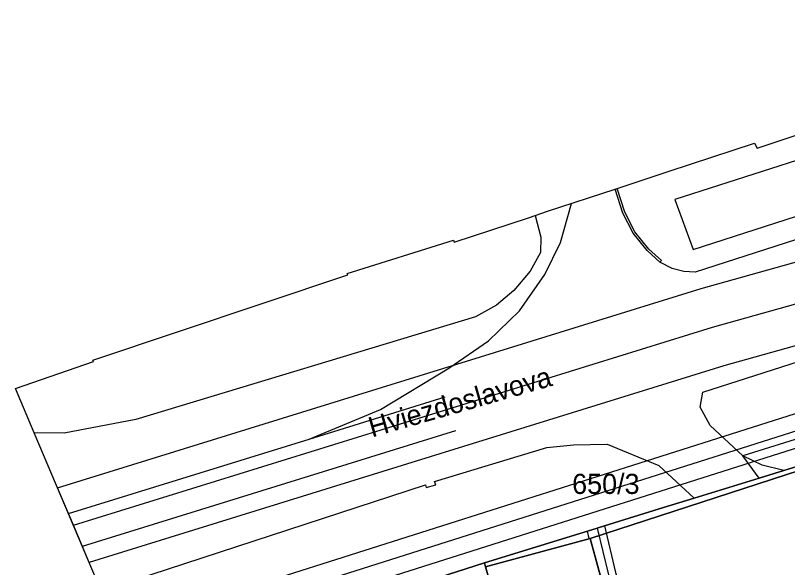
# Model space of a CAD drawing. Extents: x -263423 to -261326, y -1240067 to -1237864.
# Drawn here: x -263001.2 to -262924.6, y -1238829.4 to -1238774.6 of the extents above; entities that cross this region are included whole.
import ezdxf

# ---------------------------------------------------------------- set-up
doc = ezdxf.new("R2010")
doc.units = 0
for name, color, linetype in [('body_kn', 7, 'Continuous'), ('katuz_linie', 7, 'Continuous'), ('kladpar_druhypozemkov', 7, 'Continuous'), ('kladpar_hranice', 7, 'Continuous'), ('kladpar_parcelnecisla', 7, 'Continuous'), ('kladpar_plochy', 7, 'Continuous'), ('kladpar_sipky', 7, 'Continuous'), ('linie', 7, 'Continuous'), ('popisy', 7, 'Continuous'), ('tarchy_linie', 7, 'Continuous'), ('zappar_hrandruhpozemk', 7, 'Continuous'), ('zuob_linie', 7, 'Continuous'), ('zuob_plochy', 7, 'Continuous')]:
    doc.layers.add(name, color=color, linetype=linetype)

msp = doc.modelspace()

# ---------------------------------------------------------------- linework, layer by layer
at = {"layer": 'body_kn'}
for p, q in [((-262927.86, -1238787.31), (-262927.86, -1238787.31)), ((-262927.61, -1238787.82), (-262927.61, -1238787.82)), ((-262936.32, -1238790.1), (-262936.32, -1238790.1)), ((-262941.7, -1238791.88), (-262941.7, -1238791.88)), ((-262941.51, -1238791.82), (-262941.51, -1238791.82)), ((-262941.49, -1238791.81), (-262941.49, -1238791.81)), ((-262935.76, -1238792.91), (-262935.76, -1238792.91)), ((-262946.03, -1238793.31), (-262946.03, -1238793.31)), ((-262950.3, -1238794.72), (-262950.3, -1238794.72)), ((-262949.62, -1238794.5), (-262949.62, -1238794.5)), ((-262949.62, -1238794.5), (-262949.62, -1238794.5)), ((-262948.4, -1238794.09), (-262948.4, -1238794.09)), ((-262940.92, -1238794.26), (-262940.92, -1238794.26)), ((-262940.74, -1238794.18), (-262940.74, -1238794.18)), ((-262939.91, -1238796.25), (-262939.91, -1238796.25)), ((-262939.74, -1238796.14), (-262939.74, -1238796.14)), ((-262957.74, -1238796.96), (-262957.74, -1238796.96)), ((-262949.07, -1238796.64), (-262949.07, -1238796.64)), ((-262957.68, -1238797.15), (-262957.68, -1238797.15)), ((-262947.11, -1238797.18), (-262947.11, -1238797.18)), ((-262938.36, -1238797.83), (-262938.36, -1238797.83)), ((-262949.11, -1238798.17), (-262949.11, -1238798.17)), ((-262938.51, -1238797.97), (-262938.51, -1238797.97)), ((-262933.96, -1238797.89), (-262933.96, -1238797.89)), ((-262937.25, -1238799.12), (-262937.25, -1238799.12)), ((-262937.25, -1238799.12), (-262937.25, -1238799.12)), ((-262937.11, -1238798.97), (-262937.11, -1238798.97)), ((-262950.12, -1238800.03), (-262950.12, -1238800.03)), ((-262936.04, -1238799.75), (-262936.04, -1238799.75)), ((-262934.89, -1238800.05), (-262934.89, -1238800.05)), ((-262933.76, -1238800.14), (-262933.76, -1238800.14)), ((-262968.29, -1238800.26), (-262968.29, -1238800.26)), ((-262968.23, -1238800.39), (-262968.23, -1238800.39)), ((-262948.68, -1238800.35), (-262948.68, -1238800.35)), ((-262951.75, -1238801.94), (-262951.75, -1238801.94)), ((-262933.17, -1238801.75), (-262933.17, -1238801.75)), ((-262953.48, -1238803.41), (-262953.48, -1238803.41)), ((-262951.19, -1238803.96), (-262951.19, -1238803.96)), ((-262955.56, -1238804.57), (-262955.56, -1238804.57)), ((-262932.04, -1238805.59), (-262932.04, -1238805.59)), ((-262954.26, -1238806.94), (-262954.26, -1238806.94)), ((-262993.53, -1238808.87), (-262993.53, -1238808.87)), ((-262993.47, -1238808.99), (-262993.47, -1238808.99)), ((-262958.22, -1238809.66), (-262958.22, -1238809.66)), ((-262930.91, -1238809.43), (-262930.91, -1238809.43)), ((-263001.22, -1238811.67), (-263001.22, -1238811.67)), ((-262933, -1238812.03), (-262933, -1238812.03)), ((-262958.56, -1238812.5), (-262958.56, -1238812.5)), ((-262964.98, -1238813.75), (-262964.98, -1238813.75)), ((-262933.27, -1238813.53), (-262933.27, -1238813.53)), ((-262989.26, -1238814.75), (-262989.26, -1238814.75)), ((-262932.25, -1238815.33), (-262932.25, -1238815.33)), ((-262999.35, -1238816.08), (-262999.35, -1238816.08)), ((-262996.37, -1238816.1), (-262996.37, -1238816.1)), ((-262957.52, -1238815.84), (-262957.52, -1238815.84)), ((-262972.08, -1238816.69), (-262972.08, -1238816.69)), ((-262972.08, -1238816.69), (-262972.08, -1238816.69)), ((-262948.49, -1238817.52), (-262948.49, -1238817.52)), ((-262945.82, -1238817.26), (-262945.82, -1238817.26)), ((-262942.49, -1238817.2), (-262942.49, -1238817.2)), ((-262929.04, -1238818.37), (-262929.04, -1238818.37)), ((-262929.04, -1238818.37), (-262929.04, -1238818.37)), ((-262937.36, -1238819.32), (-262937.36, -1238819.32)), ((-262927.12, -1238819.27), (-262927.12, -1238819.27)), ((-262924.97, -1238819.82), (-262924.97, -1238819.82)), ((-262924.97, -1238819.82), (-262924.97, -1238819.82)), ((-262927.39, -1238820.57), (-262927.39, -1238820.57)), ((-262927.39, -1238820.57), (-262927.39, -1238820.57)), ((-262997.04, -1238821.53), (-262997.04, -1238821.53)), ((-262997.04, -1238821.53), (-262997.04, -1238821.53)), ((-262960.52, -1238821.22), (-262960.52, -1238821.22)), ((-262960.44, -1238821.51), (-262960.44, -1238821.51)), ((-262959.62, -1238820.92), (-262959.62, -1238820.92)), ((-262959.51, -1238821.22), (-262959.51, -1238821.22)), ((-262933.87, -1238822.56), (-262933.87, -1238822.56)), ((-262933.87, -1238822.56), (-262933.87, -1238822.56)), ((-262936.89, -1238823.49), (-262936.89, -1238823.49)), ((-262995.95, -1238824.09), (-262995.95, -1238824.09)), ((-262995.46, -1238825.23), (-262995.46, -1238825.23)), ((-262995.46, -1238825.23), (-262995.46, -1238825.23)), ((-262942.77, -1238825.3), (-262942.77, -1238825.3)), ((-262942.77, -1238825.3), (-262942.77, -1238825.3)), ((-262944.43, -1238825.82), (-262944.43, -1238825.82)), ((-262943.48, -1238825.52), (-262943.48, -1238825.52)), ((-262943.48, -1238825.52), (-262943.48, -1238825.52)), ((-262944.26, -1238826.57), (-262944.26, -1238826.57)), ((-262944.17, -1238826.55), (-262944.17, -1238826.55)), ((-262944.17, -1238826.55), (-262944.17, -1238826.55)), ((-262994.57, -1238827.33), (-262994.57, -1238827.33)), ((-262993.89, -1238828.93), (-262993.89, -1238828.93)), ((-262954.66, -1238828.97), (-262954.66, -1238828.97)), ((-262954.66, -1238828.97), (-262954.66, -1238828.97)), ((-262954.55, -1238829.37), (-262954.55, -1238829.37))]:
    msp.add_line(p, q, dxfattribs=at)
at = {"layer": 'katuz_linie'}
msp.add_lwpolyline([(-262992.7, -1238831.74), (-262999.35, -1238816.08), (-263001.22, -1238811.67), (-262993.47, -1238808.99), (-262993.53, -1238808.87), (-262968.23, -1238800.39), (-262968.29, -1238800.26), (-262957.74, -1238796.96), (-262957.68, -1238797.15), (-262950.3, -1238794.72), (-262949.62, -1238794.5), (-262948.4, -1238794.09), (-262941.7, -1238791.88), (-262941.51, -1238791.82), (-262941.49, -1238791.81), (-262936.32, -1238790.1), (-262927.86, -1238787.31), (-262927.61, -1238787.82), (-262919.98, -1238785.26)], dxfattribs=at)
at = {"layer": 'kladpar_druhypozemkov'}
msp.add_line((-262946, -1238826.8), (-262946, -1238826.8), dxfattribs=at)
at = {"layer": 'kladpar_hranice'}
for points in [[(-262992.7, -1238831.74), (-262999.35, -1238816.08), (-263001.22, -1238811.67), (-262993.47, -1238808.99), (-262993.53, -1238808.87), (-262968.23, -1238800.39), (-262968.29, -1238800.26), (-262957.74, -1238796.96), (-262957.68, -1238797.15), (-262950.3, -1238794.72), (-262949.62, -1238794.5), (-262948.4, -1238794.09), (-262941.7, -1238791.88), (-262941.51, -1238791.82), (-262941.49, -1238791.81), (-262936.32, -1238790.1), (-262927.86, -1238787.31), (-262927.61, -1238787.82), (-262919.98, -1238785.26)], [(-262954.66, -1238828.97), (-262944.43, -1238825.82), (-262943.48, -1238825.52), (-262942.77, -1238825.3), (-262936.89, -1238823.49), (-262933.87, -1238822.56), (-262927.39, -1238820.57), (-262924.97, -1238819.82), (-262922.37, -1238819.02), (-262914.34, -1238816.55), (-262907.62, -1238814.48), (-262904.19, -1238813.42), (-262897.07, -1238811.18), (-262895.04, -1238810.49), (-262885.82, -1238807.56), (-262879.53, -1238805.51), (-262878.4, -1238805.15), (-262874.82, -1238804.01), (-262944.17, -1238826.55), (-262954.55, -1238829.37), (-262954.66, -1238828.97)], [(-262944.17, -1238826.55), (-262874.82, -1238804.01), (-262873.14, -1238809.3), (-262872.28, -1238812.3), (-262870.99, -1238818.35), (-262870.86, -1238819.24), (-262868.5, -1238825.43), (-262917, -1238865.28), (-262929.84, -1238876.02), (-262935.15, -1238857.86), (-262933.2, -1238857.24), (-262940.88, -1238832.58), (-262942.4, -1238833.08), (-262944.17, -1238826.55)], [(-262922.37, -1238819.02), (-262924.97, -1238819.82), (-262927.39, -1238820.57), (-262933.87, -1238822.56), (-262936.89, -1238823.49), (-262942.77, -1238825.3), (-262943.48, -1238825.52), (-262944.43, -1238825.82), (-262954.66, -1238828.97), (-262989.17, -1238840.06)], [(-262944.17, -1238826.55), (-262942.4, -1238833.08), (-262940.32, -1238840.71), (-262950.76, -1238843.63), (-262954.41, -1238829.93), (-262954.55, -1238829.37), (-262944.17, -1238826.55)], [(-262954.66, -1238828.97), (-262954.55, -1238829.37), (-262954.41, -1238829.93), (-262950.76, -1238843.63), (-262959.66, -1238846.05), (-262963.85, -1238847.29), (-262985.27, -1238853.38), (-262989.75, -1238841.01), (-262989.37, -1238840.56), (-262989.17, -1238840.06), (-262954.66, -1238828.97)]]:
    msp.add_lwpolyline(points, dxfattribs=at)
at = {"layer": 'kladpar_plochy'}
for points in [[(-262992.7, -1238831.74), (-262999.35, -1238816.08), (-263001.22, -1238811.67), (-262993.47, -1238808.99), (-262993.53, -1238808.87), (-262968.23, -1238800.39), (-262968.29, -1238800.26), (-262957.74, -1238796.96), (-262957.68, -1238797.15), (-262950.3, -1238794.72), (-262949.62, -1238794.5), (-262948.4, -1238794.09), (-262941.7, -1238791.88), (-262941.51, -1238791.82), (-262941.49, -1238791.81), (-262936.32, -1238790.1), (-262927.86, -1238787.31), (-262927.61, -1238787.82), (-262919.98, -1238785.26)], [(-262922.37, -1238819.02), (-262924.97, -1238819.82), (-262927.39, -1238820.57), (-262933.87, -1238822.56), (-262936.89, -1238823.49), (-262942.77, -1238825.3), (-262943.48, -1238825.52), (-262944.43, -1238825.82), (-262954.66, -1238828.97), (-262989.17, -1238840.06)]]:
    msp.add_lwpolyline(points, dxfattribs=at)
for points in [[(-262954.66, -1238828.97), (-262944.43, -1238825.82), (-262943.48, -1238825.52), (-262942.77, -1238825.3), (-262936.89, -1238823.49), (-262933.87, -1238822.56), (-262927.39, -1238820.57), (-262924.97, -1238819.82), (-262922.37, -1238819.02), (-262914.34, -1238816.55), (-262907.62, -1238814.48), (-262904.19, -1238813.42), (-262897.07, -1238811.18), (-262895.04, -1238810.49), (-262885.82, -1238807.56), (-262879.53, -1238805.51), (-262878.4, -1238805.15), (-262874.82, -1238804.01), (-262944.17, -1238826.55), (-262954.55, -1238829.37)], [(-262944.17, -1238826.55), (-262874.82, -1238804.01), (-262873.14, -1238809.3), (-262872.28, -1238812.3), (-262870.99, -1238818.35), (-262870.86, -1238819.24), (-262868.5, -1238825.43), (-262917, -1238865.28), (-262929.84, -1238876.02), (-262935.15, -1238857.86), (-262933.2, -1238857.24), (-262940.88, -1238832.58), (-262942.4, -1238833.08)], [(-262944.17, -1238826.55), (-262942.4, -1238833.08), (-262940.32, -1238840.71), (-262950.76, -1238843.63), (-262954.41, -1238829.93), (-262954.55, -1238829.37)], [(-262954.66, -1238828.97), (-262954.55, -1238829.37), (-262954.41, -1238829.93), (-262950.76, -1238843.63), (-262959.66, -1238846.05), (-262963.85, -1238847.29), (-262985.27, -1238853.38), (-262989.75, -1238841.01), (-262989.37, -1238840.56), (-262989.17, -1238840.06)]]:
    msp.add_lwpolyline(points, close=True, dxfattribs=at)
at = {"layer": 'kladpar_sipky'}
msp.add_line((-262943.25, -1238825.94), (-262943.25, -1238825.94), dxfattribs=at)
at = {"layer": 'linie'}
for p, q in [((-262972.08, -1238816.69), (-262958.56, -1238812.5)), ((-262994.57, -1238827.33), (-262957.52, -1238815.84))]:
    msp.add_line(p, q, dxfattribs=at)
for points in [[(-262992.7, -1238831.74), (-262999.35, -1238816.08), (-263001.22, -1238811.67), (-262993.47, -1238808.99), (-262993.53, -1238808.87), (-262968.23, -1238800.39), (-262968.29, -1238800.26), (-262957.74, -1238796.96), (-262957.68, -1238797.15), (-262950.3, -1238794.72), (-262949.62, -1238794.5), (-262948.4, -1238794.09), (-262941.7, -1238791.88), (-262941.51, -1238791.82), (-262941.49, -1238791.81), (-262936.32, -1238790.1), (-262927.86, -1238787.31), (-262927.61, -1238787.82), (-262919.98, -1238785.26)], [(-262995.95, -1238824.09), (-262972.08, -1238816.69), (-262964.98, -1238813.75), (-262958.22, -1238809.66), (-262954.26, -1238806.94), (-262951.19, -1238803.96), (-262948.68, -1238800.35), (-262947.11, -1238797.18), (-262946.03, -1238793.31)]]:
    msp.add_lwpolyline(points, dxfattribs=at)
at = {"layer": 'tarchy_linie'}
for points in [[(-262995.46, -1238825.23), (-262932.04, -1238805.59), (-262837, -1238779), (-262821.51, -1238774.65)], [(-262997.04, -1238821.53), (-262933.17, -1238801.75), (-262839.82, -1238775.63)], [(-262990.44, -1238837.06), (-262859.44, -1238795.46), (-262824.76, -1238779.85), (-262822.74, -1238779.25)], [(-262842.28, -1238784.63), (-262930.91, -1238809.43), (-262993.89, -1238828.93), (-262995.46, -1238825.23), (-262997.04, -1238821.53)], [(-262859.72, -1238797.28), (-262989.8, -1238838.58), (-262990.44, -1238837.06), (-262991.09, -1238835.53), (-262860.03, -1238793.92)], [(-262942.77, -1238825.3), (-262941.66, -1238829.93), (-262938.27, -1238840.48), (-262934.26, -1238853.07), (-262929.04, -1238870.12), (-262927.84, -1238874.58), (-262930.38, -1238876.96), (-262930.62, -1238876.13), (-262930.91, -1238875.06), (-262929.8, -1238874.02), (-262931.94, -1238866.11), (-262935.93, -1238853.6), (-262939.64, -1238841.96), (-262941.66, -1238835.79), (-262944.17, -1238826.55), (-262944.26, -1238826.57), (-262944.43, -1238825.82), (-262943.48, -1238825.52), (-262942.77, -1238825.3)], [(-262943.48, -1238825.52), (-262942.37, -1238830.16), (-262941.76, -1238832.06), (-262938.99, -1238840.71), (-262934.97, -1238853.29), (-262930.97, -1238865.85), (-262929.67, -1238870.68), (-262928.68, -1238874.35), (-262930.62, -1238876.13)]]:
    msp.add_lwpolyline(points, dxfattribs=at)
at = {"layer": 'zappar_hrandruhpozemk'}
for p, q in [((-262890.7, -1238778.47), (-262935.76, -1238792.91)), ((-262933.96, -1238797.89), (-262889.86, -1238783.56)), ((-262902.1, -1238789.9), (-262933.76, -1238800.14)), ((-262940.74, -1238794.18), (-262941.51, -1238791.82)), ((-262935.76, -1238792.91), (-262933.96, -1238797.89)), ((-262939.74, -1238796.14), (-262940.74, -1238794.18)), ((-262938.51, -1238797.97), (-262939.91, -1238796.25)), ((-262955.56, -1238804.57), (-262989.26, -1238814.75)), ((-262899.15, -1238808.94), (-262929.04, -1238818.37)), ((-262927.39, -1238820.57), (-262929.04, -1238818.37)), ((-262933.87, -1238822.56), (-262937.36, -1238819.32)), ((-262992.7, -1238831.74), (-262960.52, -1238821.22))]:
    msp.add_line(p, q, dxfattribs=at)
for points in [[(-262939.91, -1238796.25), (-262940.92, -1238794.26), (-262941.7, -1238791.88)], [(-262949.62, -1238794.5), (-262949.07, -1238796.64), (-262949.11, -1238798.17), (-262950.12, -1238800.03), (-262951.75, -1238801.94), (-262953.48, -1238803.41), (-262955.56, -1238804.57)], [(-262937.25, -1238799.12), (-262937.11, -1238798.97), (-262938.36, -1238797.83), (-262939.74, -1238796.14)], [(-262933.76, -1238800.14), (-262934.89, -1238800.05), (-262936.04, -1238799.75), (-262937.25, -1238799.12), (-262938.51, -1238797.97)], [(-262929.04, -1238818.37), (-262932.25, -1238815.33), (-262933.27, -1238813.53), (-262933, -1238812.03), (-262910.41, -1238804.79)], [(-262989.26, -1238814.75), (-262996.37, -1238816.1), (-262999.35, -1238816.08)], [(-262960.52, -1238821.22), (-262960.44, -1238821.51), (-262959.51, -1238821.22), (-262959.62, -1238820.92), (-262948.49, -1238817.52), (-262945.82, -1238817.26), (-262942.49, -1238817.2), (-262937.36, -1238819.32)], [(-262924.97, -1238819.82), (-262927.12, -1238819.27), (-262929.04, -1238818.37)]]:
    msp.add_lwpolyline(points, dxfattribs=at)
at = {"layer": 'zuob_linie'}
msp.add_lwpolyline([(-262992.7, -1238831.74), (-262999.35, -1238816.08), (-263001.22, -1238811.67), (-262993.47, -1238808.99), (-262993.53, -1238808.87), (-262968.23, -1238800.39), (-262968.29, -1238800.26), (-262957.74, -1238796.96), (-262957.68, -1238797.15), (-262950.3, -1238794.72), (-262949.62, -1238794.5), (-262948.4, -1238794.09), (-262941.7, -1238791.88), (-262941.51, -1238791.82), (-262941.49, -1238791.81), (-262936.32, -1238790.1), (-262927.86, -1238787.31), (-262927.61, -1238787.82), (-262919.98, -1238785.26)], dxfattribs=at)
at = {"layer": 'zuob_plochy'}
msp.add_lwpolyline([(-262992.7, -1238831.74), (-262999.35, -1238816.08), (-263001.22, -1238811.67), (-262993.47, -1238808.99), (-262993.53, -1238808.87), (-262968.23, -1238800.39), (-262968.29, -1238800.26), (-262957.74, -1238796.96), (-262957.68, -1238797.15), (-262950.3, -1238794.72), (-262949.62, -1238794.5), (-262948.4, -1238794.09), (-262941.7, -1238791.88), (-262941.51, -1238791.82), (-262941.49, -1238791.81), (-262936.32, -1238790.1), (-262927.86, -1238787.31), (-262927.61, -1238787.82), (-262919.98, -1238785.26)], dxfattribs=at)

# ---------------------------------------------------------------- texts
at = {"layer": 'kladpar_parcelnecisla'}
msp.add_text('650/3', height=2, dxfattribs=at).set_placement((-262945.968, -1238822.14))
at = {"layer": 'popisy'}
msp.add_text('Hviezdoslavova', height=2, rotation=16, dxfattribs=at).set_placement((-262965.834, -1238816.539))

doc.saveas('drawing.dxf')
